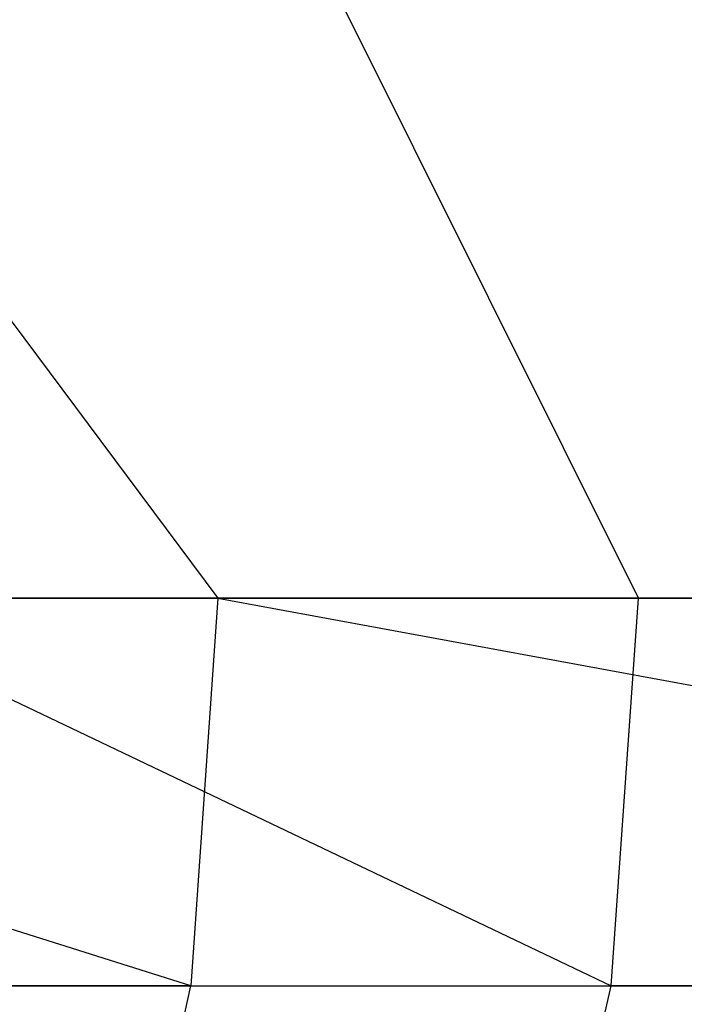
# Model space of a CAD drawing. Extents: x -172 to 172, y -29 to 28.
# Tile 730 of 914: x 74.76 to 77.4, y -15.92 to -12. Entities that reach past the tile are written whole.
import ezdxf

# ---------------------------------------------------------------- set-up
doc = ezdxf.new("R2010")
doc.units = 0
doc.header["$LTSCALE"] = 25.4
doc.layers.get('0').update_dxf_attribs({"linetype": 'CONTINUOUS'})

msp = doc.modelspace()

# ---------------------------------------------------------------- linework, layer by layer
at = {"color": 0}
for p, q in [((70.5496, -7.5997, -1400.6636), (75.5455, -14.2997, -1398.3279)), ((70.5496, -7.5997, -1400.6636), (75.5455, -14.2997, -1398.3279)), ((77.221, -14.2997, -1088.9998), (73.8798, -7.5997, -1087.3719)), ((77.221, -14.2997, -1088.9998), (73.8798, -7.5997, -1087.3719)), ((75.5455, -14.2997, -1398.3279), (70.5496, -14.2997, -1400.6636)), ((75.5455, -14.2997, -1398.3279), (70.5496, -14.2997, -1400.6636)), ((75.4384, -15.8448, -1398.1079), (70.5496, -14.2997, -1400.6636)), ((75.4384, -15.8448, -1398.1079), (70.5496, -14.2997, -1400.6636)), ((73.8798, -14.2997, -1087.3719), (77.221, -14.2997, -1088.9998)), ((73.8798, -14.2997, -1087.3719), (77.221, -14.2997, -1088.9998)), ((73.8798, -14.2997, -1087.3719), (77.1115, -15.8448, -1089.2186)), ((73.8798, -14.2997, -1087.3719), (77.1115, -15.8448, -1089.2186)), ((75.5455, -14.2997, -1398.3279), (75.4384, -15.8448, -1398.1079)), ((75.5455, -14.2997, -1398.3279), (75.4384, -15.8448, -1398.1079)), ((82.6827, -14.2997, -1394.6431), (75.5455, -14.2997, -1398.3279)), ((75.5455, -14.2997, -1398.3279), (83.928, -15.8448, -1393.6761)), ((82.6827, -14.2997, -1394.6431), (75.5455, -14.2997, -1398.3279)), ((75.5455, -14.2997, -1398.3279), (83.928, -15.8448, -1393.6761)), ((77.1115, -15.8448, -1089.2186), (77.221, -14.2997, -1088.9998)), ((77.1115, -15.8448, -1089.2186), (77.221, -14.2997, -1088.9998)), ((77.221, -14.2997, -1088.9998), (85.6741, -14.2997, -1093.5297)), ((77.221, -14.2997, -1088.9998), (85.6741, -14.2997, -1093.5297)), ((75.4384, -15.8448, -1398.1079), (66.7156, -15.8448, -1402.061)), ((75.4384, -15.8448, -1398.1079), (66.7156, -15.8448, -1402.061)), ((68.432, -15.8448, -1085.1713), (77.1115, -15.8448, -1089.2186)), ((68.432, -15.8448, -1085.1713), (77.1115, -15.8448, -1089.2186)), ((75.1273, -17.2386, -1397.4695), (75.4384, -15.8448, -1398.1079)), ((75.1273, -17.2386, -1397.4695), (75.4384, -15.8448, -1398.1079)), ((75.4384, -15.8448, -1398.1079), (83.928, -15.8448, -1393.6761)), ((75.4384, -15.8448, -1398.1079), (83.928, -15.8448, -1393.6761)), ((76.7935, -17.2386, -1089.8536), (77.1115, -15.8448, -1089.2186)), ((76.7935, -17.2386, -1089.8536), (77.1115, -15.8448, -1089.2186)), ((85.5526, -15.8448, -1093.7421), (77.1115, -15.8448, -1089.2186)), ((85.5526, -15.8448, -1093.7421), (77.1115, -15.8448, -1089.2186))]:
    msp.add_line(p, q, dxfattribs=at)

doc.saveas('drawing.dxf')
